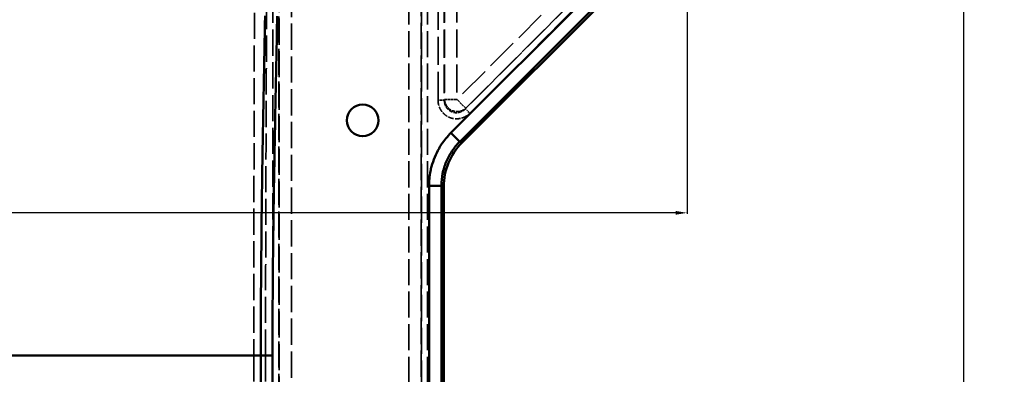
# Model space of a CAD drawing. Header units: millimetres. Extents: x 3367 to 6255, y 2001 to 4216.
# Tile 557 of 656: x 4906 to 5063, y 3820 to 3877. Entities that reach past the tile are written whole.
import ezdxf

# ---------------------------------------------------------------- set-up
doc = ezdxf.new("R2010")
doc.units = ezdxf.units.MM
doc.linetypes.add('DASHED', pattern=[0.2067, 0.1654, -0.0413])
for name, color, linetype, lineweight in [('AM_5', 3, 'Continuous', 25), ('Sichtbare Kanten(DIN)', 7, 'Continuous', 50), ('Sichtbare tangentiale Kanten(DIN)', 7, 'Continuous', 50), ('Verdeckte tangentiale Kanten(DIN)', 7, 'DASHED', 35)]:
    doc.layers.add(name, color=color, linetype=linetype, lineweight=lineweight)
doc.styles.get("Standard").update_dxf_attribs({"font": 'ISOCP.SHX'})
doc.dimstyles.new('Standard$0', dxfattribs={"dimtxt": 0.18, "dimasz": 0.18, "dimexe": 0.18, "dimexo": 0.0625, "dimgap": 0.09, "dimtad": 0, "dimtih": 1, "dimtoh": 1, "dimdec": 4, "dimzin": 0, "dimdsep": 46, "dimtxsty": 'STANDARD', "dimcen": 0.09, "dimadec": 0, "dimazin": 0, "dimtfac": 1, "dimtdec": 4, "dimtofl": 0, "dimtmove": 0, "dimatfit": 3, "dimfxl": 1, "dimtolj": 1, "dimtzin": 0, "dimarcsym": 0})

# ---------------------------------------------------------------- blocks, each defined once
blk = doc.blocks.new('*D13')
at = {"layer": 'AM_5', "color": 0, "lineweight": -2, "transparency": 16777216}
for p, q in [((4981.66, 3895.88), (5057.09, 3895.88)), ((5056.91, 3894.08), (5056.91, 3426.88)), ((5056.91, 2947.68), (5056.91, 3414.87)), ((4981.66, 2945.88), (5057.09, 2945.88))]:
    blk.add_line(p, q, dxfattribs=at)
at = {"layer": 'AM_5', "color": 0, "transparency": 16777216}
for points in [[(5056.61, 3894.08), (5057.21, 3894.08), (5056.91, 3895.88)], [(5056.61, 2947.68), (5057.21, 2947.68), (5056.91, 2945.88)]]:
    blk.add_solid(points, dxfattribs=at)
at = {"layer": 'Defpoints', "color": 0, "transparency": 16777216}
for p in [(4981.6, 3895.88), (5056.91, 3895.88), (4981.6, 2945.88)]:
    blk.add_point(p, dxfattribs=at)
at = {"layer": 'AM_5', "color": 0, "transparency": 16777216, "insert": (5056.91, 3420.88), "char_height": 10, "attachment_point": 5, "rotation": 90}
blk.add_mtext('\\A1;95', dxfattribs=at)
blk = doc.blocks.new('*D16')
at = {"layer": 'AM_5', "color": 0, "lineweight": -2, "transparency": 16777216}
for p, q in [((3612.6, 3903.82), (3612.6, 3845.36)), ((5012.6, 3904), (5012.6, 3845.36)), ((3614.4, 3845.54), (4259.06, 3845.54)), ((5010.8, 3845.54), (4276.24, 3845.54))]:
    blk.add_line(p, q, dxfattribs=at)
at = {"layer": 'AM_5', "color": 0, "transparency": 16777216}
for points in [[(3614.4, 3845.84), (3614.4, 3845.24), (3612.6, 3845.54)], [(5010.8, 3845.84), (5010.8, 3845.24), (5012.6, 3845.54)]]:
    blk.add_solid(points, dxfattribs=at)
at = {"layer": 'Defpoints', "color": 0, "transparency": 16777216}
for p in [(3612.6, 3903.88), (5012.6, 3904.06), (5012.6, 3845.54)]:
    blk.add_point(p, dxfattribs=at)
at = {"layer": 'AM_5', "color": 0, "transparency": 16777216, "insert": (4267.65, 3845.54), "char_height": 10, "attachment_point": 5}
blk.add_mtext('\\A1;140', dxfattribs=at)

msp = doc.modelspace()

# ---------------------------------------------------------------- linework, layer by layer
at = {"layer": 'Sichtbare Kanten(DIN)'}
for p, q in [((5001.66828, 3881.95069), (4976.51017, 3856.79258)), ((4973.59238, 3849.74842), (4973.59238, 3287.81725))]:
    msp.add_line(p, q, dxfattribs=at)
msp.add_circle((4960.59716, 3860.37794), 2.54349, dxfattribs=at)
msp.add_ellipse((4983.63058, 3849.71683), major_axis=(-9.28013, 3.84395), ratio=0.995546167, start_param=5.892061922, end_param=6.674308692, dxfattribs=at)
at = {"layer": 'Sichtbare tangentiale Kanten(DIN)'}
for p, q in [((5000.00121, 3883.61776), (4974.73613, 3858.35268)), ((4976.14496, 3856.94385), (5001.41004, 3882.20892)), ((4976.14496, 3856.94385), (4974.73613, 3858.35268)), ((4976.51017, 3856.79258), (4976.14496, 3856.94385)), ((4973.22718, 3849.89969), (4971.23479, 3849.89969)), ((4971.23479, 3849.89969), (4971.23479, 3287.81725)), ((4973.22718, 3849.89969), (4973.59238, 3849.74842)), ((4973.22718, 3287.81725), (4973.22718, 3849.89969)), ((4946.13464, 3822.65165), (4944.24333, 3822.65165))]:
    msp.add_line(p, q, dxfattribs=at)
for points, knots in [([(4944.24333, 3822.65165), (4944.24333, 3833.19966), (4944.45491, 3851.37297), (4944.79864, 3869.52957), (4944.93801, 3877.15155)], [0, 0, 0, 0, 31.595446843, 54.468087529, 54.468087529, 54.468087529, 54.468087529]), ([(4946.88833, 3877.11389), (4946.7976, 3872.5757), (4946.70589, 3868.03721), (4946.61771, 3863.49893), (4946.52952, 3858.96047), (4946.44486, 3854.42222), (4946.37197, 3849.88382), (4946.29908, 3845.34542), (4946.23796, 3840.80686), (4946.19606, 3836.26815), (4946.17511, 3833.99881), (4946.15896, 3831.72943), (4946.14824, 3829.46001), (4946.14288, 3828.3253), (4946.13887, 3827.19058), (4946.13681, 3826.05586), (4946.13475, 3824.92113), (4946.13464, 3823.78641), (4946.13464, 3822.65165)], [37.156460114, 37.156460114, 37.156460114, 37.156460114, 50.773241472, 50.773241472, 50.773241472, 64.390560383, 64.390560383, 64.390560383, 78.007856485, 78.007856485, 78.007856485, 84.81645242, 84.81645242, 84.81645242, 88.220758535, 88.220758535, 88.220758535, 91.625087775, 91.625087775, 91.625087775, 91.625087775]), ([(4974.73613, 3858.35268), (4974.18266, 3857.79921), (4973.68378, 3857.19121), (4973.24915, 3856.54086), (4973.10425, 3856.32403), (4972.96649, 3856.10249), (4972.8361, 3855.87663), (4972.57536, 3855.42498), (4972.34418, 3854.95627), (4972.14461, 3854.47447), (4971.94504, 3853.99267), (4971.77709, 3853.49778), (4971.64209, 3852.99404), (4971.57459, 3852.74213), (4971.51534, 3852.48808), (4971.46449, 3852.2323), (4971.31195, 3851.46509), (4971.23479, 3850.68241), (4971.23479, 3849.89969)], [-4.694188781, -4.694188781, -4.694188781, -4.694188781, -2.347200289, -2.347200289, -2.347200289, -1.564729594, -1.564729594, -1.564729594, 0, 0, 0, 1.564729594, 1.564729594, 1.564729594, 2.347200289, 2.347200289, 2.347200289, 4.694188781, 4.694188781, 4.694188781, 4.694188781]), ([(4976.14496, 3856.94385), (4975.68454, 3856.48408), (4975.26825, 3855.97773), (4974.90488, 3855.43438), (4974.54203, 3854.89183), (4974.23334, 3854.31422), (4973.98412, 3853.71253), (4973.73489, 3853.11084), (4973.54473, 3852.48413), (4973.41766, 3851.84391), (4973.2904, 3851.20277), (4973.22672, 3850.55036), (4973.22718, 3849.89969)], [0, 0, 0, 0, 0.250182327, 0.250182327, 0.250182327, 0.5, 0.5, 0.5, 0.749817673, 0.749817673, 0.749817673, 1, 1, 1, 1]), ([(4800.71351, 3822.64697), (4803.81103, 3822.64693), (4812.93527, 3822.64683), (4830.2141, 3822.6467), (4851.26896, 3822.64669), (4872.70149, 3822.64696), (4892.29881, 3822.64752), (4910.48048, 3822.64845), (4925.75298, 3822.64962), (4936.88668, 3822.65077), (4942.40589, 3822.65142), (4944.24333, 3822.65165)], [0, 0, 0, 0, 0.047698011, 0.143094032, 0.286103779, 0.429032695, 0.571884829, 0.714663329, 0.857369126, 0.952456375, 1, 1, 1, 1]), ([(4945.93176, 3595.87524), (4945.96178, 3614.77317), (4945.99179, 3633.67109), (4946.01717, 3652.56903), (4946.02308, 3656.97038), (4946.02874, 3661.37174), (4946.03416, 3665.7731), (4946.05201, 3680.2698), (4946.06738, 3694.7665), (4946.08056, 3709.26321), (4946.09775, 3728.16127), (4946.11122, 3747.05934), (4946.12053, 3765.95741), (4946.12518, 3775.40644), (4946.12879, 3784.85548), (4946.13097, 3794.30452), (4946.13315, 3803.75355), (4946.13391, 3813.20259), (4946.13464, 3822.65162)], [0.000368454, 0.000368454, 0.000368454, 0.000368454, 56.694216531, 56.694216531, 56.694216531, 69.898299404, 69.898299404, 69.898299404, 113.388432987, 113.388432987, 113.388432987, 170.08265113, 170.08265113, 170.08265113, 198.429759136, 198.429759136, 198.429759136, 226.776865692, 226.776865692, 226.776865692, 226.776865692])]:
    msp.add_open_spline(points, degree=3, knots=knots, dxfattribs=at)
msp.add_open_spline([(4944.24333, 3822.65163), (4944.2432, 3797.45456), (4944.22804, 3747.06041), (4944.16485, 3671.46918), (4944.0988, 3621.07508), (4944.06053, 3595.87804)], degree=3, dxfattribs=at)
at = {"layer": 'Verdeckte tangentiale Kanten(DIN)', "ltscale": 25.28088}
for p, q in [((4967.97975, 2861.99963), (4967.97975, 4063.87798)), ((4971.00871, 2861.99963), (4971.00871, 4063.87798))]:
    msp.add_line(p, q, dxfattribs=at)
at = {"layer": 'Verdeckte tangentiale Kanten(DIN)', "ltscale": 25.45442}
for p, q in [((4969.97214, 3287.81725), (4969.97214, 4063.87798)), ((4970.01252, 4063.87798), (4970.01252, 3287.81725))]:
    msp.add_line(p, q, dxfattribs=at)
at = {"layer": 'Verdeckte tangentiale Kanten(DIN)', "ltscale": 25.256699}
msp.add_line((4947.21262, 3287.81725), (4947.21262, 4018.6956), dxfattribs=at)
at = {"layer": 'Verdeckte tangentiale Kanten(DIN)', "ltscale": 25.441589}
msp.add_line((4949.20501, 2861.99963), (4949.20501, 4018.93043), dxfattribs=at)
at = {"layer": 'Verdeckte tangentiale Kanten(DIN)', "ltscale": 25.417894}
msp.add_line((4946.17605, 2861.99963), (4946.17605, 4017.85299), dxfattribs=at)
at = {"layer": 'Verdeckte tangentiale Kanten(DIN)', "ltscale": 25.227581}
msp.add_line((4947.17224, 4017.85299), (4947.17224, 3287.81725), dxfattribs=at)
at = {"layer": 'Verdeckte tangentiale Kanten(DIN)', "ltscale": 27.255884}
for p, q in [((4972.67605, 3863.63677), (4972.67605, 3891.80573)), ((4973.67225, 3891.80573), (4973.67225, 3863.63677))]:
    msp.add_line(p, q, dxfattribs=at)
at = {"layer": 'Verdeckte tangentiale Kanten(DIN)', "ltscale": 27.122509}
for p, q in [((4973.71262, 3891.76535), (4973.71262, 3863.73424)), ((4975.70501, 3891.76535), (4975.70501, 3863.73424))]:
    msp.add_line(p, q, dxfattribs=at)
at = {"layer": 'Verdeckte tangentiale Kanten(DIN)', "ltscale": 30.82004}
msp.add_line((4998.22814, 3886.25737), (4975.70501, 3863.73424), dxfattribs=at)
at = {"layer": 'Verdeckte tangentiale Kanten(DIN)', "ltscale": 31.004114}
for p, q in [((4999.73111, 3884.88559), (4977.07347, 3862.22794)), ((4977.77788, 3861.52352), (5000.43553, 3884.18117))]:
    msp.add_line(p, q, dxfattribs=at)
at = {"layer": 'Verdeckte tangentiale Kanten(DIN)', "ltscale": 30.909805}
msp.add_line((4977.11384, 3862.32541), (4999.70257, 3884.91413), dxfattribs=at)
at = {"layer": 'Verdeckte tangentiale Kanten(DIN)', "ltscale": 1.13017}
for p, q in [((4973.67225, 3863.63677), (4972.67605, 3863.63677)), ((4977.07347, 3862.22794), (4977.77788, 3861.52352))]:
    msp.add_line(p, q, dxfattribs=at)
at = {"layer": 'Verdeckte tangentiale Kanten(DIN)', "ltscale": 0.360553}
for p, q in [((4973.71262, 3863.73424), (4973.67225, 3863.63677)), ((4977.07347, 3862.22794), (4977.11384, 3862.32541))]:
    msp.add_line(p, q, dxfattribs=at)
at = {"layer": 'Verdeckte tangentiale Kanten(DIN)', "ltscale": 2.260439}
for p in [(4973.71262, 3863.73424), (4977.11384, 3862.32541)]:
    msp.add_line(p, (4975.70501, 3863.73424), dxfattribs=at)
at = {"layer": 'Verdeckte tangentiale Kanten(DIN)', "ltscale": 1.889075}
msp.add_line((4943.13332, 3822.65187), (4945.02477, 3822.65187), dxfattribs=at)
at = {"layer": 'Verdeckte tangentiale Kanten(DIN)', "ltscale": 3.562475}
msp.add_ellipse((4975.70501, 3863.73424), major_axis=(-1.84776, 0.76537), ratio=0.974848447, start_param=0.401786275, end_param=2.739806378, dxfattribs=at)
at = {"layer": 'Verdeckte tangentiale Kanten(DIN)', "ltscale": 25.336658}
msp.add_open_spline([(4943.32714, 3914.29995), (4943.31435, 3904.86529), (4943.2579, 3884.87584), (4943.16275, 3854.32731), (4943.13331, 3833.21081), (4943.13332, 3822.65187)], degree=3, knots=[0.000000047, 0.000000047, 0.000000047, 0.000000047, 28.311020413, 59.978163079, 91.645305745, 91.645305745, 91.645305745, 91.645305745], dxfattribs=at)
at = {"layer": 'Verdeckte tangentiale Kanten(DIN)', "ltscale": 25.335632}
msp.add_open_spline([(4945.02477, 3822.65187), (4945.02476, 3824.56115), (4945.02486, 3826.47042), (4945.02605, 3828.3797), (4945.02725, 3830.28897), (4945.02954, 3832.19824), (4945.03255, 3834.10751), (4945.03857, 3837.92606), (4945.04746, 3841.74459), (4945.05853, 3845.56313), (4945.06961, 3849.38166), (4945.08288, 3853.20019), (4945.0974, 3857.01873), (4945.11192, 3860.83725), (4945.1277, 3864.65578), (4945.14385, 3868.47431), (4945.16, 3872.29284), (4945.17652, 3876.11137), (4945.19252, 3879.92989), (4945.20098, 3881.94853), (4945.20929, 3883.96718), (4945.21731, 3885.98582), (4945.22447, 3887.7857), (4945.23144, 3889.58559), (4945.23814, 3891.38548), (4945.25235, 3895.20401), (4945.26535, 3899.02254), (4945.27649, 3902.84107), (4945.28206, 3904.75034), (4945.28716, 3906.65961), (4945.29149, 3908.56888), (4945.29581, 3910.47815), (4945.29936, 3912.38744), (4945.3029, 3914.2967)], degree=3, knots=[0, 0, 0, 0, 5.727854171, 5.727854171, 5.727854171, 11.455711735, 11.455711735, 11.455711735, 22.911424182, 22.911424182, 22.911424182, 34.367098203, 34.367098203, 34.367098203, 45.822714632, 45.822714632, 45.822714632, 57.278325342, 57.278325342, 57.278325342, 63.334285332, 63.334285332, 63.334285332, 68.733984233, 68.733984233, 68.733984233, 80.189669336, 80.189669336, 80.189669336, 85.91749772, 85.91749772, 85.91749772, 91.645305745, 91.645305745, 91.645305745, 91.645305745], dxfattribs=at)
at = {"layer": 'Verdeckte tangentiale Kanten(DIN)', "ltscale": 5.391553}
msp.add_open_spline([(4972.67605, 3863.63677), (4972.67644, 3863.59944), (4972.67684, 3863.56212), (4972.67808, 3863.52484), (4972.67932, 3863.48756), (4972.68141, 3863.45032), (4972.68414, 3863.41313), (4972.6896, 3863.33877), (4972.69761, 3863.26465), (4972.70827, 3863.19099), (4972.72959, 3863.04362), (4972.76152, 3862.89808), (4972.80381, 3862.75586), (4972.81589, 3862.71524), (4972.82881, 3862.67488), (4972.84256, 3862.63484), (4972.92505, 3862.39456), (4973.03733, 3862.16528), (4973.17605, 3861.95436), (4973.22229, 3861.88404), (4973.27148, 3861.81577), (4973.32341, 3861.74974), (4973.45324, 3861.58469), (4973.60021, 3861.43372), (4973.7613, 3861.30023), (4973.98682, 3861.11337), (4974.23989, 3860.96078), (4974.50988, 3860.84894), (4974.77987, 3860.73711), (4975.06672, 3860.66606), (4975.35832, 3860.63873), (4975.56661, 3860.6192), (4975.77729, 3860.62203), (4975.9858, 3860.64695), (4976.06921, 3860.65691), (4976.15227, 3860.67041), (4976.23468, 3860.68743), (4976.48191, 3860.73849), (4976.72344, 3860.82122), (4976.95167, 3860.93279), (4976.98971, 3860.95138), (4977.02738, 3860.97078), (4977.06465, 3860.99096), (4977.19511, 3861.06163), (4977.3206, 3861.14196), (4977.43989, 3861.23108), (4977.49951, 3861.27564), (4977.55759, 3861.32238), (4977.61403, 3861.37111), (4977.64225, 3861.39547), (4977.67006, 3861.42032), (4977.6973, 3861.44581), (4977.72454, 3861.47129), (4977.75121, 3861.4974), (4977.77788, 3861.52352)], degree=3, knots=[-3.536407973, -3.536407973, -3.536407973, -3.536407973, -3.42590346, -3.42590346, -3.42590346, -3.31540228, -3.31540228, -3.31540228, -3.0944037, -3.0944037, -3.0944037, -2.652302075, -2.652302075, -2.652302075, -2.526005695, -2.526005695, -2.526005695, -1.76822389, -1.76822389, -1.76822389, -1.515603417, -1.515603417, -1.515603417, -0.88407698, -0.88407698, -0.88407698, 0, 0, 0, 0.88407698, 0.88407698, 0.88407698, 1.515603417, 1.515603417, 1.515603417, 1.76822389, 1.76822389, 1.76822389, 2.526005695, 2.526005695, 2.526005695, 2.652302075, 2.652302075, 2.652302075, 3.0944037, 3.0944037, 3.0944037, 3.31540228, 3.31540228, 3.31540228, 3.42590346, 3.42590346, 3.42590346, 3.536407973, 3.536407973, 3.536407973, 3.536407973], dxfattribs=at)
at = {"layer": 'Verdeckte tangentiale Kanten(DIN)', "ltscale": 3.633748}
msp.add_open_spline([(4977.07347, 3862.22794), (4976.91057, 3862.06222), (4976.5328, 3861.78576), (4975.87269, 3861.58174), (4975.19211, 3861.61096), (4974.56629, 3861.87018), (4974.06439, 3862.33076), (4973.74189, 3862.9418), (4973.67025, 3863.4044), (4973.67225, 3863.63677)], degree=3, dxfattribs=at)
at = {"layer": 'Verdeckte tangentiale Kanten(DIN)', "ltscale": 24.959995}
msp.add_open_spline([(4798.20095, 3822.64697), (4826.39116, 3822.64663), (4850.95241, 3822.64652), (4872.47035, 3822.64671), (4891.7654, 3822.64726), (4909.51035, 3822.64824), (4926.36722, 3822.64972), (4943.13332, 3822.65187)], degree=7, dxfattribs=at)
at = {"layer": 'Verdeckte tangentiale Kanten(DIN)', "ltscale": 25.196854}
msp.add_open_spline([(4943.13332, 3822.65187), (4943.13307, 3812.11149), (4943.13281, 3801.5711), (4943.13249, 3791.03072), (4943.13197, 3773.90261), (4943.13126, 3756.7745), (4943.13008, 3739.64639), (4943.12981, 3735.69373), (4943.12951, 3731.74108), (4943.1292, 3727.78842), (4943.12728, 3704.07254), (4943.1244, 3680.35667), (4943.121, 3656.64079), (4943.11986, 3648.73549), (4943.11867, 3640.8302), (4943.11743, 3632.9249), (4943.10996, 3585.49323), (4943.1005, 3538.06155), (4943.0901, 3490.62989), (4943.07971, 3443.19826), (4943.06839, 3395.76664), (4943.05749, 3348.33502), (4943.05567, 3340.42974), (4943.05386, 3332.52446), (4943.05208, 3324.61918), (4943.04671, 3300.90331), (4943.0415, 3277.18745), (4943.03678, 3253.47158), (4943.03599, 3249.51893), (4943.03522, 3245.56627), (4943.03447, 3241.61362), (4943.03119, 3224.48544), (4943.0282, 3207.35725), (4943.02532, 3190.22907), (4943.02354, 3179.68865), (4943.02181, 3169.14824), (4943.02008, 3158.60782)], degree=3, knots=[0, 0, 0, 0, 0.047619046, 0.047619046, 0.047619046, 0.124999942, 0.124999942, 0.124999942, 0.142857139, 0.142857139, 0.142857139, 0.250000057, 0.250000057, 0.250000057, 0.285714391, 0.285714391, 0.285714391, 0.499999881, 0.499999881, 0.499999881, 0.71428518, 0.71428518, 0.71428518, 0.749999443, 0.749999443, 0.749999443, 0.857142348, 0.857142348, 0.857142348, 0.874999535, 0.874999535, 0.874999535, 0.952380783, 0.952380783, 0.952380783, 1, 1, 1, 1], dxfattribs=at)
at = {"layer": 'Verdeckte tangentiale Kanten(DIN)', "ltscale": 25.19689}
msp.add_open_spline([(4945.02477, 3822.65187), (4945.02358, 3794.98332), (4945.0224, 3767.31477), (4945.01885, 3739.64623), (4945.0153, 3711.97767), (4945.00939, 3684.30914), (4945.00199, 3656.64059), (4944.98717, 3601.30354), (4944.96637, 3545.96643), (4944.94082, 3490.62931), (4944.92127, 3448.29841), (4944.89894, 3405.9675), (4944.87484, 3363.63663), (4944.86743, 3350.63043), (4944.85983, 3337.62424), (4944.85208, 3324.61805), (4944.83559, 3296.9495), (4944.81842, 3269.28096), (4944.80152, 3241.61242), (4944.78462, 3213.94387), (4944.76799, 3186.27534), (4944.7516, 3158.60679)], degree=3, knots=[0, 0, 0, 0, 83.005655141, 83.005655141, 83.005655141, 166.011364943, 166.011364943, 166.011364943, 332.022635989, 332.022635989, 332.022635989, 459.015275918, 459.015275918, 459.015275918, 498.033855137, 498.033855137, 498.033855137, 581.039485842, 581.039485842, 581.039485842, 664.045146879, 664.045146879, 664.045146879, 664.045146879], dxfattribs=at)

# ---------------------------------------------------------------- dimensions: what is measured, and where the dimension line sits
at = {"layer": 'AM_5'}
dim = msp.add_linear_dim(base=(5012.59721, 3845.5395), p1=(3612.59721, 3903.87798), p2=(5012.59721, 3904.06058), angle=359.9999997, text='140', dimstyle='Standard$0', override={"dimtxt": 10, "dimasz": 1.8}, dxfattribs=at)
dim.commit()
dim.dimension.update_dxf_attribs({"geometry": '*D16', "text_midpoint": (4267.64998, 3845.5395), "dimtype": 160})
dim = msp.add_linear_dim(base=(5056.91248, 3895.87798), p1=(4981.5967, 2945.87798), p2=(4981.5967, 3895.87798), angle=90, text='95', dimstyle='Standard$0', override={"dimtxt": 10, "dimasz": 1.8, "dimtih": 0, "dimtoh": 0}, dxfattribs=at)
dim.commit()
dim.dimension.update_dxf_attribs({"geometry": '*D13', "text_midpoint": (5056.91248, 3420.87798)})

doc.saveas('drawing.dxf')
